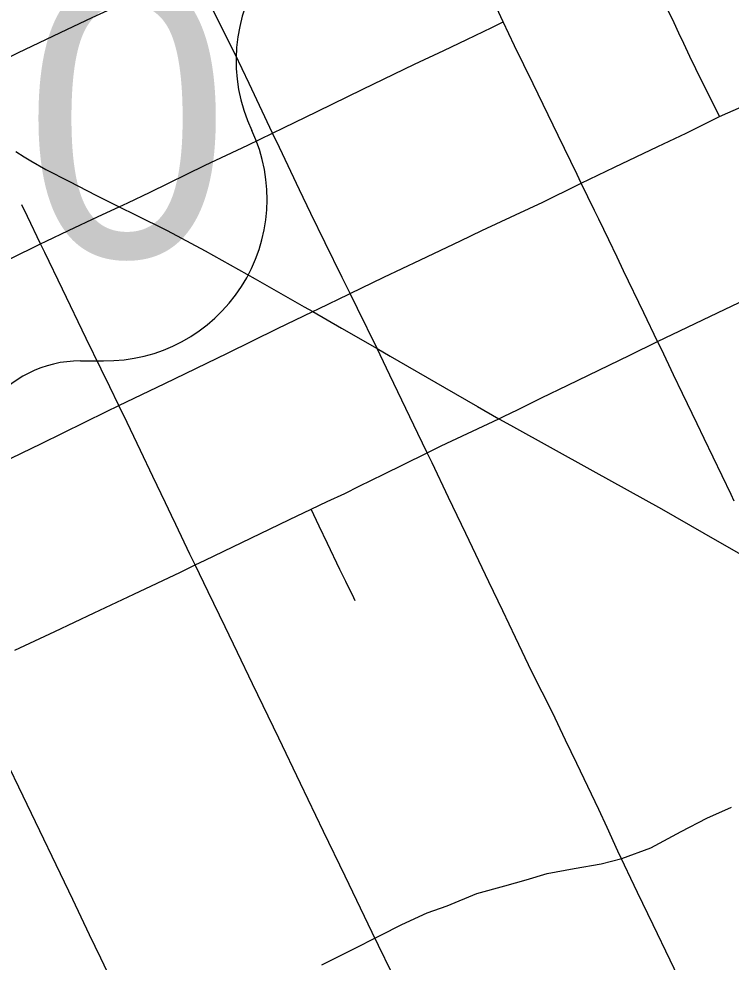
# Model space of a CAD drawing. Extents: x 0 to 34, y 0 to 22.
# Drawn here: x 3.6047 to 3.9432, y 17.062 to 17.5105 of the extents above; entities that cross this region are included whole.
import ezdxf

# ---------------------------------------------------------------- set-up
doc = ezdxf.new("R2010")
doc.units = 0
for name, color, linetype in [('GM_X_City_Street', 7, 'Continuous'), ('GM_X_Minor_River', 7, 'Continuous'), ('GM_X_State_Route', 7, 'Continuous'), ('GM_X_US_Route', 7, 'Continuous'), ('GM_X_US_Shield', 7, 'Continuous')]:
    doc.layers.add(name, color=color, linetype=linetype)

msp = doc.modelspace()

# ---------------------------------------------------------------- linework, layer by layer
at = {"layer": 'GM_X_City_Street'}
for points in [[(3.9376869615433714, 17.46411711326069), (3.9324674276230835, 17.47479845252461), (3.9293543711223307, 17.480869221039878), (3.923656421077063, 17.492606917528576), (3.9207794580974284, 17.498783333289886), (3.91843071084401, 17.50374806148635), (3.9161005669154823, 17.508675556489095), (3.9134659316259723, 17.51426788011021), (3.910427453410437, 17.520953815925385), (3.902989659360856, 17.53704728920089), (3.898652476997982, 17.54575891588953), (3.8945514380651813, 17.55458853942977), (3.8900216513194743, 17.564331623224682), (3.8835842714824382, 17.577523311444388), (3.875357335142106, 17.59438731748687), (3.8695661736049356, 17.60625547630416), (3.8628678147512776, 17.618881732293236)], [(3.9277450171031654, 17.034974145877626), (3.9141743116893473, 17.06293580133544), (3.906183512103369, 17.07976869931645), (3.8986897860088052, 17.095128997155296), (3.889350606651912, 17.114789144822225), (3.8842491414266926, 17.126110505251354), (3.880384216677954, 17.134561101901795), (3.86985200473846, 17.156532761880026), (3.864533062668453, 17.16761801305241), (3.858275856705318, 17.180666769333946), (3.848551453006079, 17.200109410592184), (3.8407035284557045, 17.216414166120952), (3.8346513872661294, 17.229096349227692), (3.82805241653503, 17.24290316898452), (3.8171101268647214, 17.265813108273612), (3.808895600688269, 17.2830064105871), (3.8010849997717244, 17.299367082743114), (3.798773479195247, 17.304145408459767), (3.79433069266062, 17.31334791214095), (3.7809960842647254, 17.341123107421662), (3.7763793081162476, 17.350741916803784), (3.7749190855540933, 17.353724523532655), (3.765617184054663, 17.37275087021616), (3.762081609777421, 17.379971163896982), (3.758371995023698, 17.387551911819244), (3.7503252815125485, 17.404011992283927), (3.7434653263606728, 17.418042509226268), (3.7381277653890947, 17.4292644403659), (3.728546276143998, 17.449396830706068), (3.725308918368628, 17.4562008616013), (3.7141056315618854, 17.479756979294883), (3.7074631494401, 17.49371295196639), (3.695650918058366, 17.517393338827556)], [(3.944633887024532, 17.28120440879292), (3.943186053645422, 17.284317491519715), (3.9304293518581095, 17.310943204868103), (3.927042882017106, 17.317896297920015), (3.920102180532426, 17.332417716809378), (3.915845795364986, 17.34132818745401), (3.910067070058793, 17.353407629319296), (3.9082588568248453, 17.357185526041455), (3.901728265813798, 17.370781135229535), (3.892134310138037, 17.39075192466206), (3.88906476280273, 17.397145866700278), (3.8850134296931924, 17.4055094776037), (3.8802910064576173, 17.415271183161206), (3.8782467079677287, 17.419446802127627), (3.8719895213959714, 17.43237753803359), (3.8699886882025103, 17.436509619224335), (3.861016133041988, 17.455069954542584), (3.8491417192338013, 17.479620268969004), (3.840305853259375, 17.497739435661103), (3.8349309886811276, 17.509098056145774), (3.8316999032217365, 17.515920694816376)], [(3.60054402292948, 17.396493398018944), (3.615034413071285, 17.403589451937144), (3.617662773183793, 17.404875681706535), (3.6283317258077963, 17.40990257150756), (3.6423684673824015, 17.416495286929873), (3.652422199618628, 17.42121770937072), (3.6564362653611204, 17.423100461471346), (3.6670865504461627, 17.428195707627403), (3.693326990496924, 17.440890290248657), (3.7134656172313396, 17.450484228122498), (3.725308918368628, 17.4562008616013), (3.7305284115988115, 17.458723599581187), (3.7464603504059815, 17.466416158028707), (3.768226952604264, 17.477054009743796), (3.7927648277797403, 17.488922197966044), (3.806702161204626, 17.4955335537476), (3.817644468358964, 17.50079033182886), (3.829506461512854, 17.506494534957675), (3.8349309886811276, 17.509098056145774)], [(3.5964119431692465, 17.299416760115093), (3.6153947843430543, 17.30860063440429), (3.646382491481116, 17.323892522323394), (3.6522420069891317, 17.326701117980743), (3.674145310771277, 17.3371960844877), (3.703828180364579, 17.35164913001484), (3.727651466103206, 17.363268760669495), (3.7443911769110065, 17.371334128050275), (3.747056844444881, 17.372620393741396), (3.7614664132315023, 17.37967912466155), (3.762081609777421, 17.379971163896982), (3.7782123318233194, 17.387694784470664), (3.795648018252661, 17.395884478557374), (3.8145749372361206, 17.405049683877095), (3.824777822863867, 17.40984041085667), (3.8407656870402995, 17.417352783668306), (3.853652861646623, 17.42341115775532), (3.8706038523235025, 17.431700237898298), (3.8719895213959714, 17.43237753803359), (3.8877163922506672, 17.440076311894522), (3.908308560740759, 17.44986908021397), (3.9218047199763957, 17.45621949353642), (3.9376869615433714, 17.46411711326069), (3.9480824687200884, 17.468727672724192)], [(3.7847926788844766, 17.051024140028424), (3.772607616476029, 17.076171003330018), (3.7597949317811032, 17.10281530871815), (3.7495236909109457, 17.12416561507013), (3.738587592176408, 17.146913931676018), (3.7281920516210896, 17.16852520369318), (3.7157833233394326, 17.194318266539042), (3.7086127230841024, 17.209237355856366), (3.702703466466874, 17.221509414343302), (3.694725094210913, 17.238081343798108), (3.6884243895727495, 17.250887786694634), (3.6859948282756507, 17.256007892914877), (3.6792715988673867, 17.270168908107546), (3.67730187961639, 17.274325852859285), (3.674362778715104, 17.280471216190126), (3.6684287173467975, 17.292873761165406), (3.662488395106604, 17.30529492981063), (3.656131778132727, 17.318567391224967), (3.6522420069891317, 17.326701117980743), (3.64798565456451, 17.33559291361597), (3.6437603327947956, 17.34391309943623), (3.6367140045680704, 17.358546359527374), (3.625448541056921, 17.381947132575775), (3.617053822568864, 17.39938276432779), (3.615034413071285, 17.403589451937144), (3.608758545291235, 17.416625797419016), (3.6061052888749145, 17.422131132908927)], [(3.602812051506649, 17.210287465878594), (3.6218446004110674, 17.21926628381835), (3.6405416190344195, 17.228089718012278), (3.659387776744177, 17.236987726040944), (3.681514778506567, 17.247432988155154), (3.6884243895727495, 17.250887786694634), (3.6931902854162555, 17.253193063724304), (3.723830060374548, 17.26793197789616), (3.7332500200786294, 17.272455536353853), (3.74356476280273, 17.27742028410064), (3.7511889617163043, 17.281086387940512), (3.7595712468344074, 17.28491398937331), (3.7664871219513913, 17.28826317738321), (3.778181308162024, 17.294017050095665), (3.7875577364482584, 17.29862762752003), (3.798773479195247, 17.304145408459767), (3.8054718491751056, 17.30744487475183), (3.832886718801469, 17.32041909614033), (3.834974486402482, 17.321407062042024), (3.841964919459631, 17.32476868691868), (3.8530688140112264, 17.330311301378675), (3.865657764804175, 17.336375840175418), (3.8949926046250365, 17.350673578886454), (3.9082588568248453, 17.357185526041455), (3.9404023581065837, 17.372496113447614), (3.9653813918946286, 17.384395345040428)], [(3.7644738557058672, 17.233800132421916), (3.7638338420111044, 17.235179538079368), (3.760111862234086, 17.242934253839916), (3.7573156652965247, 17.248768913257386), (3.751431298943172, 17.261028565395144), (3.7474483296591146, 17.26933003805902), (3.744838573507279, 17.274767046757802), (3.74356476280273, 17.27742028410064)], [(3.661736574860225, 17.02599534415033), (3.6436919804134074, 17.06383676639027), (3.638341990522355, 17.075052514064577), (3.6303014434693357, 17.091866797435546), (3.6067577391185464, 17.140874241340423), (3.5898253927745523, 17.175826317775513)]]:
    msp.add_lwpolyline(points, dxfattribs=at)
at = {"layer": 'GM_X_Minor_River'}
msp.add_lwpolyline([(3.7486321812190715, 17.060659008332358), (3.762698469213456, 17.067694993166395), (3.7763897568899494, 17.07473665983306), (3.7866568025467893, 17.079922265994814), (3.798817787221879, 17.085462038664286), (3.8083026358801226, 17.088761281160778), (3.8223556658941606, 17.09465711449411), (3.835624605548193, 17.098287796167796), (3.84586324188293, 17.10119499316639), (3.8557211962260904, 17.104109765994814), (3.8685980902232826, 17.106604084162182), (3.8814693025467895, 17.10872150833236), (3.891325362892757, 17.111255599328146), (3.904990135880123, 17.116397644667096), (3.919442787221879, 17.124187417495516), (3.9316151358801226, 17.13048855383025), (3.943389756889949, 17.135657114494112)], dxfattribs=at)
at = {"layer": 'GM_X_State_Route'}
msp.add_lwpolyline([(3.576758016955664, 17.481335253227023), (3.593907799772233, 17.489270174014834), (3.604297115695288, 17.494396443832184), (3.6244916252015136, 17.50399040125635), (3.639528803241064, 17.511142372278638), (3.669311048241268, 17.52504241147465), (3.6877408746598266, 17.533903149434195), (3.704766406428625, 17.54209283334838), (3.725812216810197, 17.552190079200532), (3.7432105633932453, 17.560584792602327), (3.7735955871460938, 17.575249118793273), (3.7847926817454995, 17.580543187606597), (3.795927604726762, 17.585992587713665), (3.7981583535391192, 17.587092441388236), (3.811306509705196, 17.593554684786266), (3.8313581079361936, 17.6034220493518), (3.8628678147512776, 17.618881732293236), (3.8784269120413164, 17.626021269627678), (3.8878530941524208, 17.630345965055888), (3.895433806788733, 17.633825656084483), (3.910795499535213, 17.641227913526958)], dxfattribs=at)
at = {"layer": 'GM_X_US_Route'}
msp.add_lwpolyline([(3.603327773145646, 17.44748304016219), (3.6071989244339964, 17.444997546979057), (3.6103430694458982, 17.443046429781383), (3.6174763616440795, 17.43895783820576), (3.6286983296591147, 17.43312315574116), (3.64124999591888, 17.426723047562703), (3.652422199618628, 17.42121770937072), (3.6602080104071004, 17.41737764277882), (3.6751705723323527, 17.409859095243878), (3.693252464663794, 17.400296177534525), (3.7170633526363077, 17.386905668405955), (3.740283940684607, 17.373682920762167), (3.7443911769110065, 17.371334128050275), (3.7580799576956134, 17.36351728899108), (3.7749190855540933, 17.353724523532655), (3.7811452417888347, 17.35010812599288), (3.806988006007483, 17.33522010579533), (3.8226216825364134, 17.326253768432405), (3.832886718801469, 17.32041909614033), (3.8383050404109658, 17.317343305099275), (3.8774140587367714, 17.295601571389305), (3.9100608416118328, 17.27758803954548), (3.930224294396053, 17.26600573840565), (3.9599071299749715, 17.249023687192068)], dxfattribs=at)
at = {"layer": 'GM_X_US_Shield'}
msp.add_line((3.633939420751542, 17.347906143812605), (3.644925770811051, 17.347906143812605), dxfattribs=at)
for centre, radius, start, end in [((3.7848259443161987, 17.49056249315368), 0.07690445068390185, 144.99907084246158, 205.4528763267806), ((3.645782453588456, 17.424805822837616), 0.07690445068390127, 269.36173636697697, 25.168080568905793), ((3.633939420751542, 17.29297439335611), 0.05493175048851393, 90.00000006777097, 143.13010235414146)]:
    msp.add_arc(centre, radius, start, end, dxfattribs=at)

# ---------------------------------------------------------------- texts
msp.add_text('20', height=0.13183620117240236, dxfattribs=at).set_placement((3.5090929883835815, 17.397344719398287))

doc.saveas('drawing.dxf')
